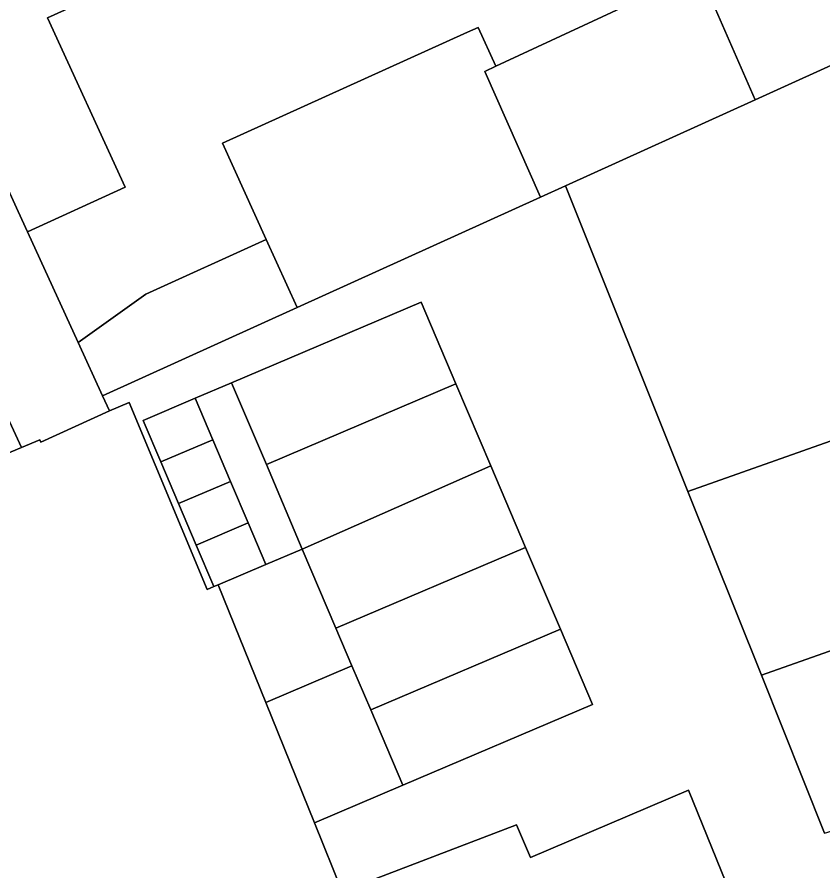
# Model space of a CAD drawing. Extents: x 160377 to 161131, y 383938 to 384853.
# Drawn here: x 161063.3 to 161091.85, y 384302.76 to 384333.02 of the extents above; entities that cross this region are included whole.
import ezdxf

# ---------------------------------------------------------------- set-up
doc = ezdxf.new("R2010")
doc.units = 0
doc.layers.add('IMGEO_Erf', color=7, linetype='Continuous')
doc.layers.add('IMGEO_Pand', color=7, linetype='Continuous')

msp = doc.modelspace()

# ---------------------------------------------------------------- linework, layer by layer
at = {"layer": 'IMGEO_Erf'}
for points in [[(161066.784, 384334.093), (161064.382, 384332.994), (161067.13, 384326.989), (161063.67, 384325.406), (161065.468, 384321.479), (161067.868, 384323.194), (161072.132, 384325.129), (161070.584, 384328.541), (161079.259, 384332.477), (161079.641, 384332.65), (161080.266, 384331.274), (161087.465, 384334.636)], [(161049.287, 384311.826), (161063.456, 384317.756), (161059.102, 384327.179)], [(161091.912, 384304.095), (161089.673, 384309.688), (161087.066, 384316.202), (161082.731, 384327.033), (161081.851, 384326.634), (161073.225, 384322.72), (161066.332, 384319.592), (161066.575, 384319.061), (161067.27, 384319.352), (161070.04, 384312.733), (161070.278, 384312.832), (161069.651, 384314.305), (161069.024, 384315.777), (161068.398, 384317.249), (161067.771, 384318.721), (161069.611, 384319.504), (161070.9, 384320.053), (161077.616, 384322.912), (161078.85, 384320.013), (161080.084, 384317.115), (161081.317, 384314.216), (161082.551, 384311.318), (161083.687, 384308.65), (161076.97, 384305.791), (161073.837, 384304.457), (161074.82, 384302.027), (161081.001, 384304.385), (161081.491, 384303.235), (161087.091, 384305.618), (161089.077, 384300.732)]]:
    msp.add_lwpolyline(points, dxfattribs=at)
at = {"layer": 'IMGEO_Pand'}
for points in [[(161063.869, 384340.464), (161061.789, 384345.01), (161056.087, 384342.401), (161061.638, 384329.845), (161062.208, 384328.6), (161063.341, 384326.125), (161063.67, 384325.406), (161067.13, 384326.989), (161064.382, 384332.994), (161066.784, 384334.093)], [(161087.465, 384334.636), (161089.448, 384330.086), (161100.161, 384334.957), (161100.08, 384335.148), (161103.313, 384336.514), (161106.277, 384337.766), (161107.918, 384338.459), (161105.93, 384343.166), (161087.571, 384335.404), (161087.199, 384335.247)], [(161082.731, 384327.033), (161087.066, 384316.202), (161111.312, 384324.78), (161111.165, 384325.146), (161110.905, 384325.042), (161109.94, 384327.451), (161110.27, 384327.583), (161110.06, 384328.108), (161109.67, 384327.966), (161108.806, 384330.322), (161109.12, 384330.447), (161108.939, 384330.898), (161108.611, 384330.767), (161107.656, 384333.153), (161108.013, 384333.296), (161107.837, 384333.737), (161107.482, 384333.595), (161106.525, 384335.984), (161106.886, 384336.129), (161106.728, 384336.524), (161102.176, 384334.457), (161100.662, 384333.769), (161100.161, 384334.957), (161089.448, 384330.086)], [(161087.465, 384334.636), (161080.266, 384331.274), (161079.874, 384331.091), (161081.851, 384326.634), (161082.731, 384327.033), (161089.448, 384330.086)], [(161079.874, 384331.091), (161080.266, 384331.274), (161079.641, 384332.65), (161079.259, 384332.477), (161070.584, 384328.541), (161072.132, 384325.129), (161073.225, 384322.72), (161081.851, 384326.634)], [(161063.67, 384325.406), (161063.341, 384326.125), (161062.208, 384328.6), (161059.102, 384327.179), (161063.456, 384317.756), (161064.108, 384318.029), (161064.145, 384317.949), (161066.575, 384319.061), (161066.332, 384319.592), (161065.468, 384321.479)], [(161072.132, 384325.129), (161067.868, 384323.194), (161065.468, 384321.479), (161066.332, 384319.592), (161073.225, 384322.72)], [(161089.673, 384309.688), (161105.562, 384315.309), (161113.537, 384318.13), (161111.402, 384324.553), (161111.312, 384324.78), (161087.066, 384316.202)], [(161078.85, 384320.013), (161077.616, 384322.912), (161070.9, 384320.053), (161072.133, 384317.154)], [(161070.9, 384320.053), (161069.611, 384319.504), (161070.238, 384318.032), (161070.865, 384316.56), (161071.491, 384315.088), (161072.118, 384313.616), (161073.406, 384314.164), (161072.133, 384317.154)], [(161078.85, 384320.013), (161072.133, 384317.154), (161073.406, 384314.164), (161080.084, 384317.115)], [(161074.82, 384302.027), (161073.837, 384304.457), (161072.112, 384308.722), (161070.425, 384312.894), (161070.278, 384312.832), (161070.04, 384312.733), (161067.27, 384319.352), (161066.575, 384319.061), (161064.145, 384317.949), (161064.108, 384318.029), (161063.456, 384317.756), (161049.287, 384311.826), (161048.407, 384311.458), (161043.635, 384309.473), (161052.467, 384288.186), (161056.088, 384279.458), (161075.193, 384287.422), (161079.928, 384289.396)], [(161070.238, 384318.032), (161069.611, 384319.504), (161067.771, 384318.721), (161068.398, 384317.249)], [(161089.673, 384309.688), (161091.912, 384304.095), (161105.038, 384308.129), (161115.758, 384311.423), (161115.686, 384311.665), (161113.537, 384318.13), (161105.562, 384315.309)], [(161070.238, 384318.032), (161068.398, 384317.249), (161069.024, 384315.777), (161070.865, 384316.56)], [(161073.406, 384314.164), (161074.6, 384311.358), (161081.317, 384314.216), (161080.084, 384317.115)], [(161071.491, 384315.088), (161070.865, 384316.56), (161069.024, 384315.777), (161069.651, 384314.305)], [(161072.118, 384313.616), (161071.491, 384315.088), (161069.651, 384314.305), (161070.278, 384312.832), (161070.425, 384312.894)], [(161072.118, 384313.616), (161070.425, 384312.894), (161072.112, 384308.722), (161075.168, 384310.023), (161074.6, 384311.358), (161073.406, 384314.164)], [(161075.834, 384308.459), (161082.551, 384311.318), (161081.317, 384314.216), (161074.6, 384311.358), (161075.168, 384310.023)], [(161075.834, 384308.459), (161076.97, 384305.791), (161083.687, 384308.65), (161082.551, 384311.318)], [(161075.834, 384308.459), (161075.168, 384310.023), (161072.112, 384308.722), (161073.837, 384304.457), (161076.97, 384305.791)], [(161079.928, 384289.396), (161091.647, 384294.282), (161091.796, 384294.344), (161089.077, 384300.732), (161087.091, 384305.618), (161081.491, 384303.235), (161081.001, 384304.385), (161074.82, 384302.027)]]:
    msp.add_lwpolyline(points, close=True, dxfattribs=at)

doc.saveas('drawing.dxf')
